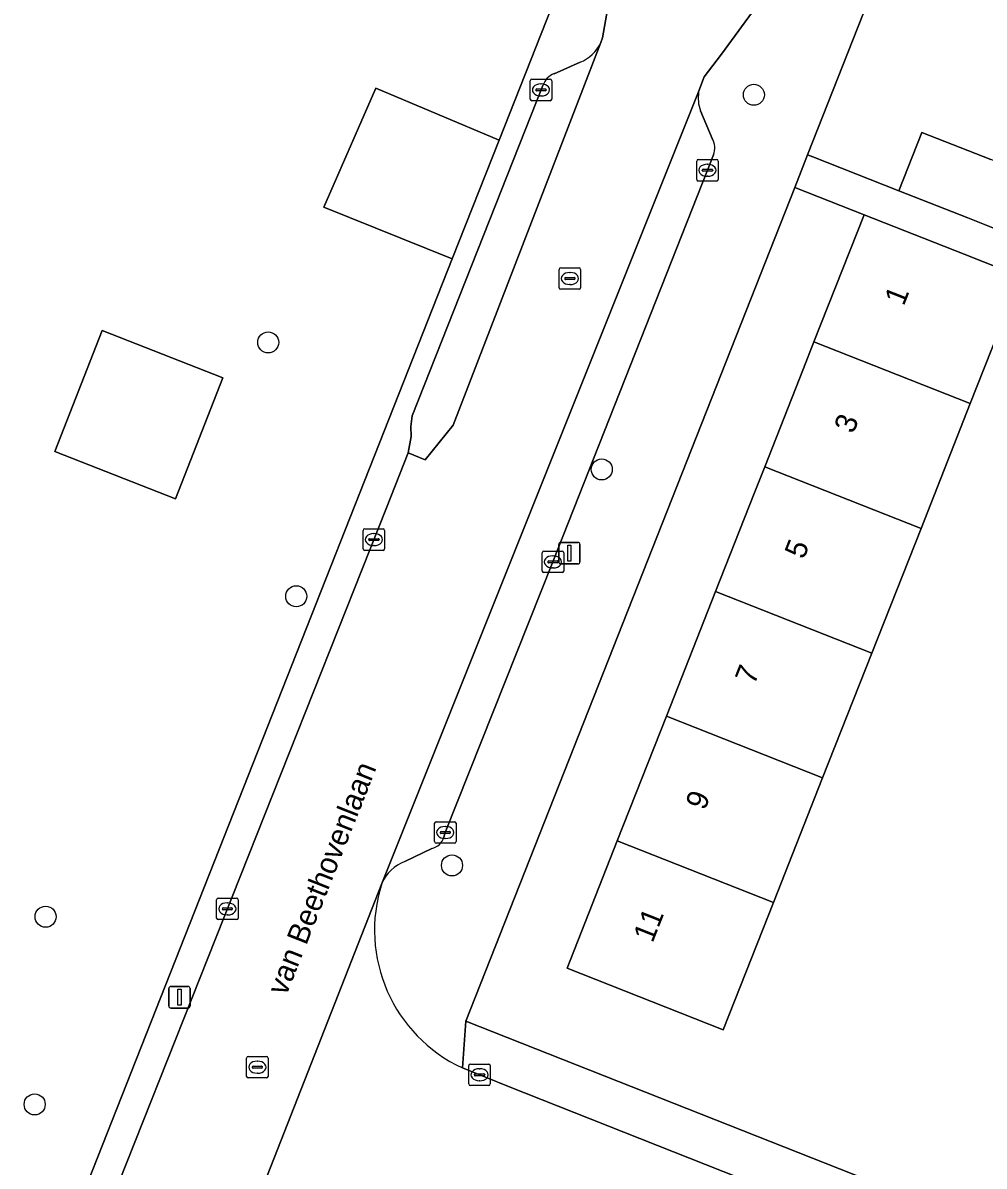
# Model space of a CAD drawing. Extents: x 159817 to 160765, y 380688 to 381638.
# Drawn here: x 160307.7 to 160352.4, y 381322.6 to 381375.7 of the extents above; entities that cross this region are included whole.
import ezdxf

# ---------------------------------------------------------------- set-up
doc = ezdxf.new("R2010")
doc.units = 0
for name, color, linetype in [('IMGEO_Boom', 7, 'Continuous'), ('IMGEO_Erf', 7, 'Continuous'), ('IMGEO_Groenvoorziening', 7, 'Continuous'), ('IMGEO_Kolk', 7, 'Continuous'), ('IMGEO_Lichtmast', 7, 'Continuous'), ('IMGEO_Openbare_ruimte_label', 7, 'Continuous'), ('IMGEO_Pand', 7, 'Continuous'), ('IMGEO_Pand_nummerreeks', 7, 'Continuous'), ('IMGEO_Parkeervlak_open', 7, 'Continuous'), ('IMGEO_Rijbaan_lokaal_open', 7, 'Continuous'), ('IMGEO_Rioolput', 7, 'Continuous'), ('IMGEO_Voetpad_open', 7, 'Continuous')]:
    doc.layers.add(name, color=color, linetype=linetype)

msp = doc.modelspace()

# ---------------------------------------------------------------- linework, layer by layer
at = {"layer": 'IMGEO_Boom'}
for centre in [(160341.698, 381372.378), (160319.125, 381360.871), (160334.627, 381354.969), (160320.428, 381349.072), (160327.669, 381336.566), (160308.778, 381334.183), (160308.27, 381325.46)]:
    msp.add_circle(centre, 0.489, dxfattribs=at)
at = {"layer": 'IMGEO_Erf'}
for points in [[(160353.609, 381393.461), (160344.195, 381369.593), (160344.446, 381369.494), (160348.44, 381367.919), (160349.51, 381370.633), (160352.707, 381369.373)], [(160354.086, 381363.936), (160351.755, 381358.026), (160349.468, 381352.229), (160347.182, 381346.432), (160344.895, 381340.635), (160342.609, 381334.838), (160342.114, 381333.583), (160340.279, 381328.931), (160333.016, 381331.796), (160335.347, 381337.705), (160337.633, 381343.501), (160339.92, 381349.298), (160341.716, 381353.853), (160342.206, 381355.094), (160344.003, 381359.651), (160344.492, 381360.891), (160346.823, 381366.8), (160343.595, 381368.072), (160328.314, 381329.328), (160354.702, 381318.907)]]:
    msp.add_lwpolyline(points, dxfattribs=at)
at = {"layer": 'IMGEO_Groenvoorziening'}
for points in [[(160327.681, 381364.751), (160321.709, 381367.163), (160324.123, 381372.682), (160329.863, 381370.275), (160335.491, 381384.517), (160311.657, 381394.179), (160274.636, 381307.919), (160279.077, 381305.951), (160276.769, 381300.449), (160285.55, 381296.997), (160287.869, 381302.661), (160293.501, 381300.328), (160291.365, 381294.711), (160298.844, 381291.771), (160304.091, 381305.049), (160298.398, 381307.165), (160300.615, 381313.142), (160306.429, 381310.967)], [(160329.863, 381370.275), (160324.123, 381372.682), (160321.709, 381367.163), (160327.681, 381364.751)], [(160314.814, 381353.604), (160309.209, 381355.803), (160311.413, 381361.421), (160317.018, 381359.223)], [(160317.018, 381359.223), (160311.413, 381361.421), (160309.209, 381355.803), (160314.814, 381353.604)]]:
    msp.add_lwpolyline(points, close=True, dxfattribs=at)
at = {"layer": 'IMGEO_Kolk'}
for p, q in [((160331.303, 381372.178), (160331.303, 381373.03)), ((160331.378, 381373.104), (160332.23, 381373.104)), ((160332.304, 381373.03), (160332.304, 381372.178)), ((160331.562, 381372.598), (160331.562, 381372.61)), ((160332, 381372.561), (160331.602, 381372.561)), ((160331.605, 381372.647), (160332.003, 381372.647)), ((160331.791, 381372.884), (160331.816, 381372.884)), ((160332.046, 381372.61), (160332.046, 381372.598)), ((160332.23, 381372.104), (160331.378, 381372.104)), ((160331.814, 381372.324), (160331.789, 381372.324)), ((160339.041, 381368.445), (160339.041, 381369.297)), ((160339.116, 381369.371), (160339.968, 381369.371)), ((160340.042, 381369.297), (160340.042, 381368.445)), ((160339.3, 381368.865), (160339.3, 381368.877)), ((160339.738, 381368.828), (160339.34, 381368.828)), ((160339.343, 381368.914), (160339.741, 381368.914)), ((160339.529, 381369.151), (160339.554, 381369.151)), ((160339.784, 381368.877), (160339.784, 381368.865)), ((160339.968, 381368.371), (160339.116, 381368.371)), ((160339.552, 381368.591), (160339.527, 381368.591)), ((160323.611, 381352.207), (160324.463, 381352.207)), ((160323.536, 381351.281), (160323.536, 381352.133)), ((160323.795, 381351.701), (160323.795, 381351.713)), ((160323.838, 381351.75), (160324.236, 381351.75)), ((160324.024, 381351.987), (160324.049, 381351.987)), ((160324.279, 381351.713), (160324.279, 381351.701)), ((160324.537, 381352.133), (160324.537, 381351.281)), ((160324.463, 381351.207), (160323.611, 381351.207)), ((160324.233, 381351.664), (160323.835, 381351.664)), ((160324.047, 381351.427), (160324.022, 381351.427)), ((160331.934, 381351.171), (160332.786, 381351.171)), ((160331.859, 381350.245), (160331.859, 381351.097)), ((160332.118, 381350.665), (160332.118, 381350.677)), ((160332.556, 381350.628), (160332.158, 381350.628)), ((160332.161, 381350.714), (160332.559, 381350.714)), ((160332.347, 381350.951), (160332.372, 381350.951)), ((160332.602, 381350.677), (160332.602, 381350.665)), ((160332.86, 381351.097), (160332.86, 381350.245)), ((160332.786, 381350.171), (160331.934, 381350.171)), ((160332.37, 381350.391), (160332.345, 381350.391)), ((160326.855, 381337.67), (160326.855, 381338.522)), ((160326.93, 381338.596), (160327.782, 381338.596)), ((160327.856, 381338.522), (160327.856, 381337.67)), ((160327.114, 381338.09), (160327.114, 381338.102)), ((160327.552, 381338.053), (160327.154, 381338.053)), ((160327.157, 381338.139), (160327.555, 381338.139)), ((160327.343, 381338.376), (160327.368, 381338.376)), ((160327.598, 381338.102), (160327.598, 381338.09)), ((160327.782, 381337.596), (160326.93, 381337.596)), ((160327.366, 381337.816), (160327.341, 381337.816)), ((160316.727, 381334.121), (160316.727, 381334.973)), ((160316.802, 381335.047), (160317.654, 381335.047)), ((160317.215, 381334.827), (160317.24, 381334.827)), ((160317.728, 381334.973), (160317.728, 381334.121)), ((160316.986, 381334.541), (160316.986, 381334.553)), ((160317.424, 381334.504), (160317.026, 381334.504)), ((160317.029, 381334.59), (160317.427, 381334.59)), ((160317.238, 381334.267), (160317.213, 381334.267)), ((160317.47, 381334.553), (160317.47, 381334.541)), ((160317.654, 381334.047), (160316.802, 381334.047)), ((160328.447, 381326.411), (160328.447, 381327.263)), ((160328.522, 381327.337), (160329.374, 381327.337)), ((160329.448, 381327.263), (160329.448, 381326.411)), ((160328.706, 381326.831), (160328.706, 381326.843)), ((160329.144, 381326.794), (160328.746, 381326.794)), ((160328.749, 381326.88), (160329.147, 381326.88)), ((160328.935, 381327.117), (160328.96, 381327.117)), ((160329.19, 381326.843), (160329.19, 381326.831)), ((160329.374, 381326.337), (160328.522, 381326.337)), ((160328.958, 381326.557), (160328.933, 381326.557))]:
    msp.add_line(p, q, dxfattribs=at)
for points in [[(160331.303, 381372.178), (160331.303, 381373.03)], [(160331.378, 381373.104), (160332.23, 381373.104)], [(160332.304, 381373.03), (160332.304, 381372.178)], [(160332.23, 381372.104), (160331.378, 381372.104)], [(160339.041, 381368.445), (160339.041, 381369.297)], [(160339.116, 381369.371), (160339.968, 381369.371)], [(160340.042, 381369.297), (160340.042, 381368.445)], [(160339.968, 381368.371), (160339.116, 381368.371)], [(160323.611, 381352.207), (160324.463, 381352.207)], [(160323.536, 381351.281), (160323.536, 381352.133)], [(160324.537, 381352.133), (160324.537, 381351.281)], [(160324.463, 381351.207), (160323.611, 381351.207)], [(160331.934, 381351.171), (160332.786, 381351.171)], [(160331.859, 381350.245), (160331.859, 381351.097)], [(160332.86, 381351.097), (160332.86, 381350.245)], [(160332.786, 381350.171), (160331.934, 381350.171)], [(160326.855, 381337.67), (160326.855, 381338.522)], [(160326.93, 381338.596), (160327.782, 381338.596)], [(160327.856, 381338.522), (160327.856, 381337.67)], [(160327.782, 381337.596), (160326.93, 381337.596)], [(160316.727, 381334.121), (160316.727, 381334.973)], [(160316.802, 381335.047), (160317.654, 381335.047)], [(160317.728, 381334.973), (160317.728, 381334.121)], [(160317.654, 381334.047), (160316.802, 381334.047)], [(160328.447, 381326.411), (160328.447, 381327.263)], [(160328.522, 381327.337), (160329.374, 381327.337)], [(160329.448, 381327.263), (160329.448, 381326.411)], [(160329.374, 381326.337), (160328.522, 381326.337)]]:
    msp.add_lwpolyline(points, dxfattribs=at)
for centre, radius, start, end in [((160331.38, 381373.028), 0.0765, 91.552, 178.448), ((160331.38, 381373.028), 0.0765, 91.552, 178.448), ((160332.228, 381373.028), 0.0765, 1.552, 88.448), ((160332.228, 381373.028), 0.0765, 1.552, 88.448), ((160331.602, 381372.607), 0.0403, 85.8775, 175.7526), ((160331.599, 381372.597), 0.0366, 178.938, 274.7102), ((160332.003, 381372.604), 0.043, 264.8664, 352.4533), ((160332.007, 381372.609), 0.0386, 1.7309, 96.639), ((160331.38, 381372.18), 0.0765, 181.552, 268.448), ((160331.38, 381372.18), 0.0765, 181.552, 268.448), ((160332.228, 381372.18), 0.0765, 271.552, 358.448), ((160332.228, 381372.18), 0.0765, 271.552, 358.448), ((160339.118, 381369.295), 0.0765, 91.552, 178.448), ((160339.118, 381369.295), 0.0765, 91.552, 178.448), ((160339.966, 381369.295), 0.0765, 1.552, 88.448), ((160339.966, 381369.295), 0.0765, 1.552, 88.448), ((160339.34, 381368.874), 0.0403, 85.8775, 175.7526), ((160339.337, 381368.864), 0.0366, 178.938, 274.7102), ((160339.741, 381368.871), 0.043, 264.8664, 352.4533), ((160339.745, 381368.876), 0.0386, 1.7309, 96.639), ((160339.118, 381368.447), 0.0765, 181.552, 268.448), ((160339.118, 381368.447), 0.0765, 181.552, 268.448), ((160339.966, 381368.447), 0.0765, 271.552, 358.448), ((160339.966, 381368.447), 0.0765, 271.552, 358.448), ((160323.613, 381352.131), 0.0765, 91.552, 178.448), ((160323.613, 381352.131), 0.0765, 91.552, 178.448), ((160324.461, 381352.131), 0.0765, 1.552, 88.448), ((160324.461, 381352.131), 0.0765, 1.552, 88.448), ((160323.835, 381351.71), 0.0403, 85.8775, 175.7526), ((160323.832, 381351.7), 0.0366, 178.938, 274.7102), ((160324.236, 381351.707), 0.043, 264.8664, 352.4533), ((160324.24, 381351.712), 0.0386, 1.7309, 96.639), ((160323.613, 381351.283), 0.0765, 181.552, 268.448), ((160323.613, 381351.283), 0.0765, 181.552, 268.448), ((160324.461, 381351.283), 0.0765, 271.552, 358.448), ((160324.461, 381351.283), 0.0765, 271.552, 358.448), ((160331.936, 381351.095), 0.0765, 91.552, 178.448), ((160331.936, 381351.095), 0.0765, 91.552, 178.448), ((160332.784, 381351.095), 0.0765, 1.552, 88.448), ((160332.784, 381351.095), 0.0765, 1.552, 88.448), ((160332.158, 381350.674), 0.0403, 85.8775, 175.7526), ((160332.155, 381350.664), 0.0366, 178.938, 274.7102), ((160332.559, 381350.671), 0.043, 264.8664, 352.4533), ((160332.563, 381350.676), 0.0386, 1.7309, 96.639), ((160331.936, 381350.247), 0.0765, 181.552, 268.448), ((160331.936, 381350.247), 0.0765, 181.552, 268.448), ((160332.784, 381350.247), 0.0765, 271.552, 358.448), ((160332.784, 381350.247), 0.0765, 271.552, 358.448), ((160326.932, 381338.52), 0.0765, 91.552, 178.448), ((160326.932, 381338.52), 0.0765, 91.552, 178.448), ((160327.78, 381338.52), 0.0765, 1.552, 88.448), ((160327.78, 381338.52), 0.0765, 1.552, 88.448), ((160327.154, 381338.099), 0.0403, 85.8775, 175.7526), ((160327.151, 381338.089), 0.0366, 178.938, 274.7102), ((160327.555, 381338.096), 0.043, 264.8664, 352.4533), ((160327.559, 381338.101), 0.0386, 1.7309, 96.639), ((160326.932, 381337.672), 0.0765, 181.552, 268.448), ((160326.932, 381337.672), 0.0765, 181.552, 268.448), ((160327.78, 381337.672), 0.0765, 271.552, 358.448), ((160327.78, 381337.672), 0.0765, 271.552, 358.448), ((160316.804, 381334.971), 0.0765, 91.552, 178.448), ((160316.804, 381334.971), 0.0765, 91.552, 178.448), ((160317.652, 381334.971), 0.0765, 1.552, 88.448), ((160317.652, 381334.971), 0.0765, 1.552, 88.448), ((160317.026, 381334.55), 0.0403, 85.8775, 175.7526), ((160317.023, 381334.54), 0.0366, 178.938, 274.7102), ((160317.427, 381334.547), 0.043, 264.8664, 352.4533), ((160317.431, 381334.552), 0.0386, 1.7309, 96.639), ((160316.804, 381334.123), 0.0765, 181.552, 268.448), ((160316.804, 381334.123), 0.0765, 181.552, 268.448), ((160317.652, 381334.123), 0.0765, 271.552, 358.448), ((160317.652, 381334.123), 0.0765, 271.552, 358.448), ((160328.524, 381327.261), 0.0765, 91.552, 178.448), ((160328.524, 381327.261), 0.0765, 91.552, 178.448), ((160329.372, 381327.261), 0.0765, 1.552, 88.448), ((160329.372, 381327.261), 0.0765, 1.552, 88.448), ((160328.746, 381326.84), 0.0403, 85.8775, 175.7526), ((160328.743, 381326.83), 0.0366, 178.938, 274.7102), ((160329.147, 381326.837), 0.043, 264.8664, 352.4533), ((160329.151, 381326.842), 0.0386, 1.7309, 96.639), ((160328.524, 381326.413), 0.0765, 181.552, 268.448), ((160328.524, 381326.413), 0.0765, 181.552, 268.448), ((160329.372, 381326.413), 0.0765, 271.552, 358.448), ((160329.372, 381326.413), 0.0765, 271.552, 358.448)]:
    msp.add_arc(centre, radius, start, end, dxfattribs=at)
for centre, major_axis, ratio, start_param, end_param in [((160331.79, 381372.604), (-0.387, 0.002), 0.722429, 4.712389, 7.853982), ((160331.815, 381372.604), (-0.39, 0.002), 0.717154, 1.570796, 4.712389), ((160339.528, 381368.871), (-0.387, 0.002), 0.722429, 4.712389, 7.853982), ((160339.553, 381368.871), (-0.39, 0.002), 0.717154, 1.570796, 4.712389), ((160324.023, 381351.707), (-0.387, 0.002), 0.722429, 4.712389, 7.853982), ((160324.048, 381351.707), (-0.39, 0.002), 0.717154, 1.570796, 4.712389), ((160332.346, 381350.671), (-0.387, 0.002), 0.722429, 4.712389, 7.853982), ((160332.371, 381350.671), (-0.39, 0.002), 0.717154, 1.570796, 4.712389), ((160327.342, 381338.096), (-0.387, 0.002), 0.722429, 4.712389, 7.853982), ((160327.367, 381338.096), (-0.39, 0.002), 0.717154, 1.570796, 4.712389), ((160317.214, 381334.547), (-0.387, 0.002), 0.722429, 4.712389, 7.853982), ((160317.239, 381334.547), (-0.39, 0.002), 0.717154, 1.570796, 4.712389), ((160328.934, 381326.837), (-0.387, 0.002), 0.722429, 4.712389, 7.853982), ((160328.959, 381326.837), (-0.39, 0.002), 0.717154, 1.570796, 4.712389)]:
    msp.add_ellipse(centre, major_axis=major_axis, ratio=ratio, start_param=start_param, end_param=end_param, dxfattribs=at)
at = {"layer": 'IMGEO_Lichtmast'}
for p, q in [((160332.626, 381350.677), (160332.626, 381351.477)), ((160332.626, 381351.477), (160332.626, 381350.677)), ((160332.726, 381351.577), (160333.516, 381351.577)), ((160333.516, 381351.577), (160332.726, 381351.577)), ((160333.616, 381351.477), (160333.616, 381350.677)), ((160333.616, 381350.677), (160333.616, 381351.477)), ((160333.516, 381350.577), (160332.726, 381350.577)), ((160332.726, 381350.577), (160333.516, 381350.577)), ((160314.506, 381330.04), (160314.506, 381330.84)), ((160314.506, 381330.84), (160314.506, 381330.04)), ((160314.606, 381330.94), (160315.396, 381330.94)), ((160315.396, 381330.94), (160314.606, 381330.94)), ((160315.496, 381330.84), (160315.496, 381330.04)), ((160315.496, 381330.04), (160315.496, 381330.84)), ((160315.396, 381329.94), (160314.606, 381329.94)), ((160314.606, 381329.94), (160315.396, 381329.94))]:
    msp.add_line(p, q, dxfattribs=at)
for points in [[(160333.046, 381351.452), (160333.196, 381351.452), (160333.196, 381350.702), (160333.046, 381350.702), (160333.046, 381351.452)], [(160314.926, 381330.815), (160315.076, 381330.815), (160315.076, 381330.065), (160314.926, 381330.065), (160314.926, 381330.815)]]:
    msp.add_lwpolyline(points, dxfattribs=at)
for centre, start, end in [((160332.726, 381351.477), 90, 180), ((160332.726, 381351.477), 90, 180), ((160333.516, 381351.477), 0, 90), ((160333.516, 381351.477), 360, 90), ((160332.726, 381350.677), 180, 270), ((160332.726, 381350.677), 180, 270), ((160333.516, 381350.677), 270, 0), ((160333.516, 381350.677), 270, 0), ((160314.606, 381330.84), 90, 180), ((160314.606, 381330.84), 90, 180), ((160315.396, 381330.84), 0, 90), ((160315.396, 381330.84), 360, 90), ((160314.606, 381330.04), 180, 270), ((160314.606, 381330.04), 180, 270), ((160315.396, 381330.04), 270, 0), ((160315.396, 381330.04), 270, 0)]:
    msp.add_arc(centre, 0.1, start, end, dxfattribs=at)
at = {"layer": 'IMGEO_Pand'}
for points in [[(160355.121, 381368.421), (160352.707, 381369.373), (160349.51, 381370.633), (160348.44, 381367.919), (160351.637, 381366.659), (160354.051, 381365.707)], [(160344.492, 381360.891), (160351.755, 381358.026), (160354.086, 381363.936), (160351.475, 381364.966), (160346.823, 381366.8)], [(160342.206, 381355.094), (160349.468, 381352.229), (160351.755, 381358.026), (160344.492, 381360.891), (160344.003, 381359.651)], [(160342.206, 381355.094), (160341.716, 381353.853), (160339.92, 381349.298), (160347.182, 381346.432), (160349.468, 381352.229)], [(160339.92, 381349.298), (160337.633, 381343.501), (160344.895, 381340.635), (160347.182, 381346.432)], [(160344.895, 381340.635), (160337.633, 381343.501), (160335.347, 381337.705), (160342.609, 381334.838)], [(160342.609, 381334.838), (160335.347, 381337.705), (160333.016, 381331.796), (160340.279, 381328.931), (160342.114, 381333.583)]]:
    msp.add_lwpolyline(points, close=True, dxfattribs=at)
at = {"layer": 'IMGEO_Parkeervlak_open'}
for points in [[(160331.894, 381372.811), (160325.818, 381357.454), (160325.752, 381356.962), (160325.775, 381356.504), (160325.632, 381355.733), (160326.426, 381355.415), (160327.725, 381357.024), (160334.58, 381374.806)], [(160333.623, 381373.887), (160332.42, 381373.359)], [(160339.132, 381372.508), (160324.406, 381335.726)], [(160339.763, 381370.354), (160339.213, 381371.629)], [(160327.295, 381337.879), (160327.355, 381338.096), (160332.358, 381350.672), (160339.541, 381368.872), (160339.82, 381369.585)], [(160325.476, 381336.753), (160326.728, 381337.355)]]:
    msp.add_lwpolyline(points, dxfattribs=at)
for centre, radius, start, end in [((160332.913, 381375.584), 1.84, 292.7025, 334.9767), ((160332.714, 381372.551), 0.86, 109.9643, 162.3827), ((160340.952, 381372.233), 1.841, 171.3942, 199.1357), ((160339.029, 381369.913), 0.856, 337.4734, 31.0048), ((160326.552, 381338.115), 0.78, 283.0713, 342.4146), ((160326.156, 381334.974), 1.905, 110.911, 156.7396)]:
    msp.add_arc(centre, radius, start, end, dxfattribs=at)
at = {"layer": 'IMGEO_Rijbaan_lokaal_open'}
for points in [[(160349.993, 381413.519), (160341.463, 381391.931), (160338.069, 381386.973), (160337.727, 381386.312), (160336.806, 381383.995), (160335.886, 381381.655), (160335.694, 381380.931), (160334.664, 381375.02), (160334.58, 381374.806), (160327.725, 381357.024), (160326.426, 381355.415), (160325.632, 381355.733), (160324.621, 381353.178), (160311.054, 381318.986)], [(160317.046, 381316.965), (160324.406, 381335.726), (160339.132, 381372.508), (160339.393, 381373.215), (160340.19, 381374.267), (160342.853, 381377.914), (160343.412, 381378.689), (160345.23, 381383.344), (160346.086, 381390.314), (160354.547, 381411.509)], [(160324.406, 381335.726), (160317.046, 381316.965), (160316.946, 381316.648)], [(160330.297, 381326.294), (160328.162, 381327.153)], [(160325.214, 381320.964), (160326.881, 381320.324), (160327.531, 381320.079), (160338.529, 381315.693), (160341.019, 381322.049), (160330.297, 381326.294)]]:
    msp.add_lwpolyline(points, dxfattribs=at)
msp.add_arc((160331.129, 381333.562), 7.063, 162.1595, 245.1589, dxfattribs=at)
at = {"layer": 'IMGEO_Rioolput'}
for p, q in [((160332.646, 381363.414), (160332.646, 381364.266)), ((160332.721, 381364.34), (160333.573, 381364.34)), ((160333.134, 381364.12), (160333.159, 381364.12)), ((160333.647, 381364.266), (160333.647, 381363.414)), ((160332.905, 381363.834), (160332.905, 381363.846)), ((160333.343, 381363.797), (160332.945, 381363.797)), ((160332.948, 381363.883), (160333.346, 381363.883)), ((160333.157, 381363.56), (160333.132, 381363.56)), ((160333.389, 381363.846), (160333.389, 381363.834)), ((160333.573, 381363.34), (160332.721, 381363.34)), ((160318.121, 381326.764), (160318.121, 381327.616)), ((160318.196, 381327.69), (160319.048, 381327.69)), ((160318.609, 381327.47), (160318.634, 381327.47)), ((160319.122, 381327.616), (160319.122, 381326.764)), ((160318.38, 381327.184), (160318.38, 381327.196)), ((160318.818, 381327.147), (160318.42, 381327.147)), ((160318.423, 381327.233), (160318.821, 381327.233)), ((160318.632, 381326.91), (160318.607, 381326.91)), ((160318.864, 381327.196), (160318.864, 381327.184)), ((160319.048, 381326.69), (160318.196, 381326.69))]:
    msp.add_line(p, q, dxfattribs=at)
for points in [[(160332.646, 381363.414), (160332.646, 381364.266)], [(160332.721, 381364.34), (160333.573, 381364.34)], [(160333.647, 381364.266), (160333.647, 381363.414)], [(160333.573, 381363.34), (160332.721, 381363.34)], [(160318.121, 381326.764), (160318.121, 381327.616)], [(160318.196, 381327.69), (160319.048, 381327.69)], [(160319.122, 381327.616), (160319.122, 381326.764)], [(160319.048, 381326.69), (160318.196, 381326.69)]]:
    msp.add_lwpolyline(points, dxfattribs=at)
for centre, radius, start, end in [((160332.723, 381364.264), 0.0765, 91.552, 178.448), ((160332.723, 381364.264), 0.0765, 91.552, 178.448), ((160333.571, 381364.264), 0.0765, 1.552, 88.448), ((160333.571, 381364.264), 0.0765, 1.552, 88.448), ((160332.723, 381363.416), 0.0765, 181.552, 268.448), ((160332.723, 381363.416), 0.0765, 181.552, 268.448), ((160332.945, 381363.843), 0.0403, 85.8775, 175.7526), ((160332.942, 381363.833), 0.0366, 178.938, 274.7102), ((160333.346, 381363.84), 0.043, 264.8664, 352.4533), ((160333.35, 381363.845), 0.0386, 1.7309, 96.639), ((160333.571, 381363.416), 0.0765, 271.552, 358.448), ((160333.571, 381363.416), 0.0765, 271.552, 358.448), ((160318.198, 381327.614), 0.0765, 91.552, 178.448), ((160318.198, 381327.614), 0.0765, 91.552, 178.448), ((160319.046, 381327.614), 0.0765, 1.552, 88.448), ((160319.046, 381327.614), 0.0765, 1.552, 88.448), ((160318.198, 381326.766), 0.0765, 181.552, 268.448), ((160318.198, 381326.766), 0.0765, 181.552, 268.448), ((160318.42, 381327.193), 0.0403, 85.8775, 175.7526), ((160318.417, 381327.183), 0.0366, 178.938, 274.7102), ((160318.821, 381327.19), 0.043, 264.8664, 352.4533), ((160318.825, 381327.195), 0.0386, 1.7309, 96.639), ((160319.046, 381326.766), 0.0765, 271.552, 358.448), ((160319.046, 381326.766), 0.0765, 271.552, 358.448)]:
    msp.add_arc(centre, radius, start, end, dxfattribs=at)
for centre, major_axis, ratio, start_param, end_param in [((160333.133, 381363.84), (-0.387, 0.002), 0.722429, 4.712389, 7.853982), ((160333.158, 381363.84), (-0.39, 0.002), 0.717154, 1.570796, 4.712389), ((160318.608, 381327.19), (-0.387, 0.002), 0.722429, 4.712389, 7.853982), ((160318.633, 381327.19), (-0.39, 0.002), 0.717154, 1.570796, 4.712389)]:
    msp.add_ellipse(centre, major_axis=major_axis, ratio=ratio, start_param=start_param, end_param=end_param, dxfattribs=at)
at = {"layer": 'IMGEO_Voetpad_open'}
for points in [[(160349.927, 381417.755), (160347.167, 381414.181), (160342.024, 381401.307), (160341.047, 381398.434), (160338.806, 381392.902), (160338.258, 381391.52), (160336.045, 381385.919), (160335.491, 381384.517), (160329.863, 381370.275), (160327.681, 381364.751), (160306.429, 381310.967)], [(160328.162, 381327.153), (160328.314, 381329.328), (160343.595, 381368.072), (160344.195, 381369.593), (160353.609, 381393.461)], [(160334.58, 381374.806), (160334.664, 381375.02), (160335.694, 381380.931), (160335.886, 381381.655), (160336.806, 381383.995), (160337.727, 381386.312), (160338.069, 381386.973), (160341.463, 381391.931)], [(160346.086, 381390.314), (160345.23, 381383.344), (160343.412, 381378.689), (160342.853, 381377.914), (160340.19, 381374.267), (160339.393, 381373.215), (160339.132, 381372.508)], [(160332.42, 381373.359), (160333.623, 381373.887)], [(160281.212, 381243.47), (160283.79, 381250), (160304.324, 381302.023), (160311.054, 381318.986), (160324.621, 381353.178), (160325.632, 381355.733), (160325.775, 381356.504), (160325.752, 381356.962), (160325.818, 381357.454), (160331.894, 381372.811)], [(160339.213, 381371.629), (160339.763, 381370.354)], [(160339.82, 381369.585), (160339.541, 381368.872), (160332.358, 381350.672), (160327.355, 381338.096), (160327.295, 381337.879)], [(160354.051, 381365.707), (160351.637, 381366.659), (160348.44, 381367.919), (160344.446, 381369.494), (160344.195, 381369.593), (160343.595, 381368.072), (160346.823, 381366.8), (160351.475, 381364.966), (160354.086, 381363.936)], [(160326.728, 381337.355), (160325.476, 381336.753)], [(160358.581, 381317.406), (160354.702, 381318.907), (160328.314, 381329.328), (160328.162, 381327.153), (160330.297, 381326.294), (160341.019, 381322.049), (160343.53, 381321.055), (160353.483, 381317.114), (160358.307, 381315.204), (160361.8, 381313.821), (160378.868, 381307.132)]]:
    msp.add_lwpolyline(points, dxfattribs=at)
for centre, radius, start, end in [((160332.913, 381375.584), 1.84, 292.7025, 334.9767), ((160332.714, 381372.551), 0.86, 109.9643, 162.3827), ((160340.952, 381372.233), 1.841, 171.3942, 199.1357), ((160339.029, 381369.913), 0.856, 337.4734, 31.0048), ((160326.552, 381338.115), 0.78, 283.0713, 342.4146), ((160326.156, 381334.974), 1.905, 110.911, 156.7396), ((160331.129, 381333.562), 7.063, 162.1595, 245.1589)]:
    msp.add_arc(centre, radius, start, end, dxfattribs=at)

# ---------------------------------------------------------------- texts
at = {"layer": 'IMGEO_Openbare_ruimte_label'}
msp.add_text('van Beethovenlaan', height=1, rotation=68.4113, dxfattribs=at).set_placement((160319.959, 381330.468))
at = {"layer": 'IMGEO_Pand_nummerreeks'}
for s, p in [('1', (160348.664, 381362.529)), ('3', (160346.321, 381356.589)), ('5', (160344.02, 381350.755)), ('7', (160341.719, 381344.921)), ('9', (160339.417, 381339.087)), ('11', (160336.989, 381332.932))]:
    msp.add_text(s, height=1, rotation=68.4737, dxfattribs=at).set_placement(p)

doc.saveas('drawing.dxf')
